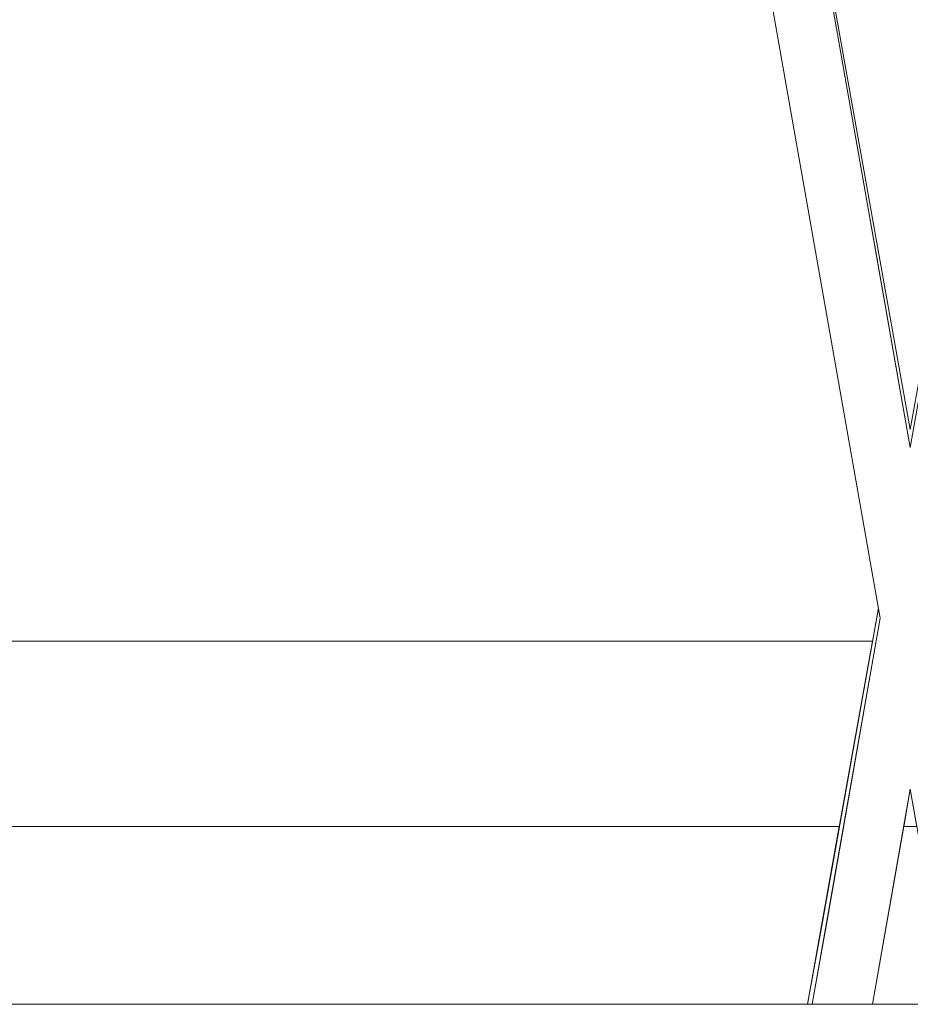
# Model space of a CAD drawing. Header units: millimetres. Extents: x -30280 to 309309, y -17460 to 4378.
# Tile 546 of 656: x 151189 to 151429, y -14920 to -14654. Entities that reach past the tile are written whole.
import ezdxf

# ---------------------------------------------------------------- set-up
doc = ezdxf.new("R2010")
doc.units = ezdxf.units.MM
doc.header["$MEASUREMENT"] = 0
doc.linetypes.add('Wipeout_Contour', pattern=[1000, 0, -1000])
doc.layers.add('P1_PLANTA PRIMERA_4_12_FAÇ_Façana', color=7, linetype='Continuous')
doc.layers.add('P1_PLANTA PRIMERA_4_Nuevo_09_EI_Mobiliari general', color=7, linetype='Continuous')
for name, color, linetype, lineweight in [('P1_PLANTA PRIMERA_4_12_FAÇ_Façana_Pluma_Nº__1', 7, 'Continuous', 5), ('P1_PLANTA PRIMERA_4_12_FAÇ_Façana_Pluma_Nº__47', 7, 'Continuous', 20), ('P1_PLANTA PRIMERA_4_Nuevo_09_EI_Mobiliari general_Pluma_Nº__1', 7, 'Continuous', 5), ('P1_PLANTA PRIMERA_4_Nuevo_14_PAV_Soft Light Grey 0554_Pluma_Nº__29', 7, 'Continuous', 20)]:
    doc.layers.add(name, color=color, linetype=linetype, lineweight=lineweight)

msp = doc.modelspace()

# ---------------------------------------------------------------- wipeouts: each hides what was drawn before it
at = {"color": 254, "linetype": 'Wipeout_Contour', "lineweight": 0, "ltscale": 4556497.205425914}
msp.add_wipeout([(151882.62, -14022.05), (150782.62, -14022.05), (150782.62, -14023.89), (150890.29, -14023.89), (150903.86, -14450), (150903.93, -14505.56), (150882.33, -14505.56), (150886.26, -14527.86), (150886.9, -14530.19), (150928.93, -14764.93), (150970.96, -14530.19), (150971.59, -14527.86), (150975.53, -14505.56), (150953.93, -14505.56), (150953.93, -14450), (150967.57, -14023.89), (151390.29, -14023.89), (151403.86, -14450), (151403.93, -14505.56), (151382.33, -14505.56), (151386.26, -14527.86), (151386.9, -14530.19), (151428.93, -14764.93), (151470.96, -14530.19), (151471.59, -14527.86), (151475.53, -14505.56), (151453.93, -14505.56), (151453.93, -14450), (151467.57, -14023.89), (151882.62, -14023.89)], dxfattribs=at).dxf.layer = 'P1_PLANTA PRIMERA_4_12_FAÇ_Façana'
at = {"color": 254, "linetype": 'Wipeout_Contour', "lineweight": 0, "ltscale": 607644.132822}
msp.add_wipeout([(151409.75, -14872.05), (150948.11, -14872.05), (150956.7, -14920.05), (151401.16, -14920.05)], dxfattribs=at).dxf.layer = 'P1_PLANTA PRIMERA_4_12_FAÇ_Façana'
at = {"color": 254, "linetype": 'Wipeout_Contour', "lineweight": 0, "ltscale": 608639.31466}
msp.add_wipeout([(151418.69, -14920.05), (151439.17, -14920.05), (151430.71, -14872.05), (151427.15, -14872.05)], dxfattribs=at).dxf.layer = 'P1_PLANTA PRIMERA_4_12_FAÇ_Façana'

# ---------------------------------------------------------------- next in the draw order: wipeouts: each hides what was drawn before it
at = {"color": 254, "linetype": 'Wipeout_Contour', "lineweight": 0, "ltscale": 607624.945926}
msp.add_wipeout([(151418.7, -14822.05), (150939.16, -14822.05), (150948.11, -14872.05), (151409.75, -14872.05)], dxfattribs=at).dxf.layer = 'P1_PLANTA PRIMERA_4_12_FAÇ_Façana'
at = {"color": 254, "linetype": 'Wipeout_Contour', "lineweight": 0, "ltscale": 456471.500616}
msp.add_wipeout([(151427.15, -14872.05), (151430.71, -14872.05), (151428.93, -14861.97)], dxfattribs=at).dxf.layer = 'P1_PLANTA PRIMERA_4_12_FAÇ_Façana'

# ---------------------------------------------------------------- next in the draw order: wipeouts: each hides what was drawn before it
at = {"color": 254, "linetype": 'Wipeout_Contour', "lineweight": 0, "ltscale": 3493235.547410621}
msp.add_wipeout([(150937.55, -14813.08), (150939.16, -14822.05), (151418.7, -14822.05), (151420.31, -14813.08), (151370.49, -14530.51), (151369.17, -14527.56), (151367.51, -14525.23), (151365.39, -14523.15), (151362.94, -14521.46), (151360.22, -14520.22), (151357.33, -14519.47), (151354.35, -14519.22), (151185.44, -14519.66), (151178.93, -14519.68), (151172.42, -14519.7), (151003.5, -14519.2), (151000.52, -14519.47), (150997.63, -14520.22), (150994.92, -14521.46), (150992.47, -14523.15), (150990.35, -14525.23), (150988.69, -14527.56), (150987.48, -14530.11)], dxfattribs=at).dxf.layer = 'P1_PLANTA PRIMERA_4_12_FAÇ_Façana'

# ---------------------------------------------------------------- next in the draw order: wipeouts: each hides what was drawn before it
at = {"color": 254, "linetype": 'Wipeout_Contour', "lineweight": 0, "ltscale": 760576.817231}
msp.add_wipeout([(151386.73, -14530.5), (151409.4, -14659.08), (151428.93, -14768.14), (151428.93, -14765.86), (151386.78, -14530.46)], dxfattribs=at).dxf.layer = 'P1_PLANTA PRIMERA_4_Nuevo_09_EI_Mobiliari general'

# ---------------------------------------------------------------- next in the draw order: wipeouts: each hides what was drawn before it
at = {"color": 254, "linetype": 'Wipeout_Contour', "lineweight": 0, "ltscale": 456411.802339}
msp.add_wipeout([(151409.4, -14659.08), (151428.93, -14769.82), (151428.93, -14768.14)], dxfattribs=at).dxf.layer = 'P1_PLANTA PRIMERA_4_Nuevo_09_EI_Mobiliari general'

# ---------------------------------------------------------------- next in the draw order: wipeouts: each hides what was drawn before it
at = {"color": 254, "linetype": 'Wipeout_Contour', "lineweight": 0, "ltscale": 608434.04779}
msp.add_wipeout([(151428.93, -14807.9), (151373.71, -14494.73), (151372.34, -14494.97), (151428.93, -14815.9)], dxfattribs=at).dxf.layer = 'P1_PLANTA PRIMERA_4_Nuevo_09_EI_Mobiliari general'

# ---------------------------------------------------------------- next in the draw order: wipeouts: each hides what was drawn before it
at = {"color": 254, "linetype": 'Wipeout_Contour', "lineweight": 0, "ltscale": 608664.371079}
msp.add_wipeout([(151428.93, -14815.9), (151428.93, -14823.9), (151445.88, -14920.05), (151447.29, -14920.05)], dxfattribs=at).dxf.layer = 'P1_PLANTA PRIMERA_4_Nuevo_09_EI_Mobiliari general'

# ---------------------------------------------------------------- next in the draw order: wipeouts: each hides what was drawn before it
at = {"color": 254, "linetype": 'Wipeout_Contour', "lineweight": 0, "ltscale": 608430.772156}
msp.add_wipeout([(151428.93, -14815.9), (151372.34, -14494.97), (151370.97, -14495.22), (151427.52, -14815.9)], dxfattribs=at).dxf.layer = 'P1_PLANTA PRIMERA_4_Nuevo_09_EI_Mobiliari general'
at = {"color": 254, "linetype": 'Wipeout_Contour', "lineweight": 0, "ltscale": 608661.974543}
msp.add_wipeout([(151428.93, -14831.65), (151428.93, -14838.93), (151443.23, -14920.05), (151444.52, -14920.05)], dxfattribs=at).dxf.layer = 'P1_PLANTA PRIMERA_4_Nuevo_09_EI_Mobiliari general'

# ---------------------------------------------------------------- next in the draw order: wipeouts: each hides what was drawn before it
at = {"color": 254, "linetype": 'Wipeout_Contour', "lineweight": 0, "ltscale": 608425.369934}
msp.add_wipeout([(151427.52, -14815.9), (151370.97, -14495.22), (151369.65, -14495.45), (151426.15, -14815.9)], dxfattribs=at).dxf.layer = 'P1_PLANTA PRIMERA_4_Nuevo_09_EI_Mobiliari general'
at = {"color": 254, "linetype": 'Wipeout_Contour', "lineweight": 0, "ltscale": 608659.932717}
msp.add_wipeout([(151428.93, -14851.19), (151441.07, -14920.05), (151442.07, -14920.05), (151428.93, -14845.51)], dxfattribs=at).dxf.layer = 'P1_PLANTA PRIMERA_4_Nuevo_09_EI_Mobiliari general'

# ---------------------------------------------------------------- next in the draw order: wipeouts: each hides what was drawn before it
at = {"color": 254, "linetype": 'Wipeout_Contour', "lineweight": 0, "ltscale": 608420.215171}
msp.add_wipeout([(151369.65, -14495.45), (151368.4, -14495.67), (151424.87, -14815.9), (151426.15, -14815.9)], dxfattribs=at).dxf.layer = 'P1_PLANTA PRIMERA_4_Nuevo_09_EI_Mobiliari general'
at = {"color": 254, "linetype": 'Wipeout_Contour', "lineweight": 0, "ltscale": 456485.241218}
msp.add_wipeout([(151428.93, -14851.19), (151428.93, -14855.79), (151440.26, -14920.05)], dxfattribs=at).dxf.layer = 'P1_PLANTA PRIMERA_4_Nuevo_09_EI_Mobiliari general'

# ---------------------------------------------------------------- next in the draw order: wipeouts: each hides what was drawn before it
at = {"color": 254, "linetype": 'Wipeout_Contour', "lineweight": 0, "ltscale": 608415.464503}
msp.add_wipeout([(151368.4, -14495.67), (151367.28, -14495.87), (151423.71, -14815.9), (151424.87, -14815.9)], dxfattribs=at).dxf.layer = 'P1_PLANTA PRIMERA_4_Nuevo_09_EI_Mobiliari general'
at = {"color": 254, "linetype": 'Wipeout_Contour', "lineweight": 0, "ltscale": 456485.593213}
msp.add_wipeout([(151428.93, -14859.19), (151428.93, -14861.27), (151439.29, -14920.05)], dxfattribs=at).dxf.layer = 'P1_PLANTA PRIMERA_4_Nuevo_09_EI_Mobiliari general'

# ---------------------------------------------------------------- next in the draw order: wipeouts: each hides what was drawn before it
at = {"color": 254, "linetype": 'Wipeout_Contour', "lineweight": 0, "ltscale": 456351.979109}
msp.add_wipeout([(151367.28, -14495.87), (151422.71, -14815.9), (151423.71, -14815.9)], dxfattribs=at).dxf.layer = 'P1_PLANTA PRIMERA_4_Nuevo_09_EI_Mobiliari general'

# ---------------------------------------------------------------- next in the draw order: wipeouts: each hides what was drawn before it
at = {"color": 254, "linetype": 'Wipeout_Contour', "lineweight": 0, "ltscale": 456347.042075}
msp.add_wipeout([(151421.89, -14815.9), (151365.52, -14496.18), (151421.3, -14815.9)], dxfattribs=at).dxf.layer = 'P1_PLANTA PRIMERA_4_Nuevo_09_EI_Mobiliari general'

# ---------------------------------------------------------------- next in the draw order: wipeouts: each hides what was drawn before it
at = {"color": 254, "linetype": 'Wipeout_Contour', "lineweight": 0, "ltscale": 456367.279178}
msp.add_wipeout([(151428.93, -14770.52), (151380.1, -14493.61), (151428.93, -14772.6)], dxfattribs=at).dxf.layer = 'P1_PLANTA PRIMERA_4_Nuevo_09_EI_Mobiliari general'
at = {"color": 254, "linetype": 'Wipeout_Contour', "lineweight": 0, "ltscale": 456420.417731}
msp.add_wipeout([(151420.31, -14813.08), (151401.16, -14920.05), (151420.39, -14813.55)], dxfattribs=at).dxf.layer = 'P1_PLANTA PRIMERA_4_Nuevo_09_EI_Mobiliari general'

# ---------------------------------------------------------------- next in the draw order: wipeouts: each hides what was drawn before it
at = {"color": 254, "linetype": 'Wipeout_Contour', "lineweight": 0, "ltscale": 456367.462231}
msp.add_wipeout([(151379.75, -14493.67), (151428.93, -14776), (151428.93, -14772.6)], dxfattribs=at).dxf.layer = 'P1_PLANTA PRIMERA_4_Nuevo_09_EI_Mobiliari general'
at = {"color": 254, "linetype": 'Wipeout_Contour', "lineweight": 0, "ltscale": 456421.031823}
msp.add_wipeout([(151401.32, -14920.05), (151420.59, -14814.69), (151420.39, -14813.55)], dxfattribs=at).dxf.layer = 'P1_PLANTA PRIMERA_4_Nuevo_09_EI_Mobiliari general'

# ---------------------------------------------------------------- next in the draw order: wipeouts: each hides what was drawn before it
at = {"color": 254, "linetype": 'Wipeout_Contour', "lineweight": 0, "ltscale": 456367.670827}
msp.add_wipeout([(151428.93, -14776), (151379.16, -14493.77), (151428.93, -14780.6)], dxfattribs=at).dxf.layer = 'P1_PLANTA PRIMERA_4_Nuevo_09_EI_Mobiliari general'
at = {"color": 254, "linetype": 'Wipeout_Contour', "lineweight": 0, "ltscale": 608560.193737}
msp.add_wipeout([(151420.59, -14814.69), (151401.73, -14920.05), (151407.12, -14893.52), (151420.81, -14815.9)], dxfattribs=at).dxf.layer = 'P1_PLANTA PRIMERA_4_Nuevo_09_EI_Mobiliari general'

# ---------------------------------------------------------------- next in the draw order: wipeouts: each hides what was drawn before it
at = {"color": 254, "linetype": 'Wipeout_Contour', "lineweight": 0, "ltscale": 608438.042618}
msp.add_wipeout([(151377.41, -14494.08), (151428.93, -14786.28), (151428.93, -14780.6), (151378.38, -14493.91)], dxfattribs=at).dxf.layer = 'P1_PLANTA PRIMERA_4_Nuevo_09_EI_Mobiliari general'
at = {"color": 254, "linetype": 'Wipeout_Contour', "lineweight": 0, "ltscale": 608588.995655}
msp.add_wipeout([(151409.15, -14920.05), (151410.56, -14920.05), (151428.93, -14815.9), (151427.52, -14815.9)], dxfattribs=at).dxf.layer = 'P1_PLANTA PRIMERA_4_Nuevo_09_EI_Mobiliari general'

# ---------------------------------------------------------------- next in the draw order: wipeouts: each hides what was drawn before it
at = {"color": 254, "linetype": 'Wipeout_Contour', "lineweight": 0, "ltscale": 608437.179803}
msp.add_wipeout([(151428.93, -14786.28), (151377.41, -14494.08), (151376.28, -14494.28), (151428.93, -14792.86)], dxfattribs=at).dxf.layer = 'P1_PLANTA PRIMERA_4_Nuevo_09_EI_Mobiliari general'
at = {"color": 254, "linetype": 'Wipeout_Contour', "lineweight": 0, "ltscale": 608593.917475}
msp.add_wipeout([(151428.93, -14815.9), (151410.56, -14920.05), (151411.97, -14920.05), (151428.93, -14823.9)], dxfattribs=at).dxf.layer = 'P1_PLANTA PRIMERA_4_Nuevo_09_EI_Mobiliari general'

# ---------------------------------------------------------------- next in the draw order: wipeouts: each hides what was drawn before it
at = {"color": 254, "linetype": 'Wipeout_Contour', "lineweight": 0, "ltscale": 608436.206174}
msp.add_wipeout([(151428.93, -14792.86), (151376.28, -14494.28), (151375.04, -14494.5), (151428.93, -14800.14)], dxfattribs=at).dxf.layer = 'P1_PLANTA PRIMERA_4_Nuevo_09_EI_Mobiliari general'
at = {"color": 254, "linetype": 'Wipeout_Contour', "lineweight": 0, "ltscale": 608598.214116}
msp.add_wipeout([(151428.93, -14823.9), (151411.97, -14920.05), (151413.34, -14920.05), (151428.93, -14831.65)], dxfattribs=at).dxf.layer = 'P1_PLANTA PRIMERA_4_Nuevo_09_EI_Mobiliari general'

# ---------------------------------------------------------------- next in the draw order: wipeouts: each hides what was drawn before it
at = {"color": 254, "linetype": 'Wipeout_Contour', "lineweight": 0, "ltscale": 608435.151452}
msp.add_wipeout([(151375.04, -14494.5), (151373.71, -14494.73), (151428.93, -14807.9), (151428.93, -14800.14)], dxfattribs=at).dxf.layer = 'P1_PLANTA PRIMERA_4_Nuevo_09_EI_Mobiliari general'
at = {"color": 254, "linetype": 'Wipeout_Contour', "lineweight": 0, "ltscale": 608602.316525}
msp.add_wipeout([(151428.93, -14831.65), (151413.34, -14920.05), (151414.63, -14920.05), (151428.93, -14838.93)], dxfattribs=at).dxf.layer = 'P1_PLANTA PRIMERA_4_Nuevo_09_EI_Mobiliari general'

# ---------------------------------------------------------------- next in the draw order: wipeouts: each hides what was drawn before it
at = {"color": 254, "linetype": 'Wipeout_Contour', "lineweight": 0, "ltscale": 608634.870473}
msp.add_wipeout([(151477.76, -14493.61), (151428.93, -14770.52), (151428.93, -14772.6), (151478.11, -14493.67)], dxfattribs=at).dxf.layer = 'P1_PLANTA PRIMERA_4_Nuevo_09_EI_Mobiliari general'
at = {"color": 254, "linetype": 'Wipeout_Contour', "lineweight": 0, "ltscale": 608606.100445}
msp.add_wipeout([(151428.93, -14838.93), (151414.63, -14920.05), (151415.79, -14920.05), (151428.93, -14845.51)], dxfattribs=at).dxf.layer = 'P1_PLANTA PRIMERA_4_Nuevo_09_EI_Mobiliari general'

# ---------------------------------------------------------------- next in the draw order: wipeouts: each hides what was drawn before it
at = {"color": 254, "linetype": 'Wipeout_Contour', "lineweight": 0, "ltscale": 608638.518433}
msp.add_wipeout([(151478.69, -14493.77), (151428.93, -14776), (151428.93, -14780.6), (151479.48, -14493.91)], dxfattribs=at).dxf.layer = 'P1_PLANTA PRIMERA_4_Nuevo_09_EI_Mobiliari general'
at = {"color": 254, "linetype": 'Wipeout_Contour', "lineweight": 0, "ltscale": 608609.451462}
msp.add_wipeout([(151428.93, -14845.51), (151415.79, -14920.05), (151416.79, -14920.05), (151428.93, -14851.19)], dxfattribs=at).dxf.layer = 'P1_PLANTA PRIMERA_4_Nuevo_09_EI_Mobiliari general'

# ---------------------------------------------------------------- next in the draw order: wipeouts: each hides what was drawn before it
at = {"color": 254, "linetype": 'Wipeout_Contour', "lineweight": 0, "ltscale": 608644.615911}
msp.add_wipeout([(151480.45, -14494.08), (151428.93, -14786.28), (151428.93, -14792.86), (151481.58, -14494.28)], dxfattribs=at).dxf.layer = 'P1_PLANTA PRIMERA_4_Nuevo_09_EI_Mobiliari general'
at = {"color": 254, "linetype": 'Wipeout_Contour', "lineweight": 0, "ltscale": 456460.885968}
msp.add_wipeout([(151428.93, -14851.19), (151416.79, -14920.05), (151428.93, -14855.79)], dxfattribs=at).dxf.layer = 'P1_PLANTA PRIMERA_4_Nuevo_09_EI_Mobiliari general'

# ---------------------------------------------------------------- next in the draw order: linework, layer by layer
at = {"layer": 'P1_PLANTA PRIMERA_4_Nuevo_09_EI_Mobiliari general_Pluma_Nº__1', "color": 7, "linetype": 'Continuous', "lineweight": 5}
for p, q in [((151428.93, -14769.82), (151380.22, -14493.58)), ((151428.93, -14769.82), (151477.64, -14493.58)), ((151428.93, -14764.93), (151386.9, -14530.19)), ((151428.93, -14764.93), (151470.96, -14530.19))]:
    msp.add_line(p, q, dxfattribs=at)

# ---------------------------------------------------------------- next in the draw order: wipeouts: each hides what was drawn before it
at = {"color": 254, "linetype": 'Wipeout_Contour', "lineweight": 0, "ltscale": 456462.473918}
msp.add_wipeout([(151428.93, -14855.79), (151417.6, -14920.05), (151428.93, -14859.19)], dxfattribs=at).dxf.layer = 'P1_PLANTA PRIMERA_4_Nuevo_09_EI_Mobiliari general'

# ---------------------------------------------------------------- next in the draw order: wipeouts: each hides what was drawn before it
at = {"color": 254, "linetype": 'Wipeout_Contour', "lineweight": 0, "ltscale": 456463.602024}
msp.add_wipeout([(151428.93, -14859.19), (151418.2, -14920.05), (151428.93, -14861.27)], dxfattribs=at).dxf.layer = 'P1_PLANTA PRIMERA_4_Nuevo_09_EI_Mobiliari general'

# ---------------------------------------------------------------- next in the draw order: linework, layer by layer
at = {"layer": 'P1_PLANTA PRIMERA_4_Nuevo_09_EI_Mobiliari general_Pluma_Nº__1', "color": 7, "linetype": 'Continuous', "lineweight": 5}
msp.add_line((151439.17, -14920.05), (151428.93, -14861.97), dxfattribs=at)

# ---------------------------------------------------------------- next in the draw order: wipeouts: each hides what was drawn before it
at = {"color": 254, "linetype": 'Wipeout_Contour', "lineweight": 0, "ltscale": 456423.854457}
msp.add_wipeout([(151420.93, -14815.9), (151402.56, -14920.05), (151421.3, -14815.9)], dxfattribs=at).dxf.layer = 'P1_PLANTA PRIMERA_4_Nuevo_09_EI_Mobiliari general'

# ---------------------------------------------------------------- next in the draw order: wipeouts: each hides what was drawn before it
at = {"color": 254, "linetype": 'Wipeout_Contour', "lineweight": 0, "ltscale": 456427.201649}
msp.add_wipeout([(151421.89, -14815.9), (151403.53, -14920.05), (151422.71, -14815.9)], dxfattribs=at).dxf.layer = 'P1_PLANTA PRIMERA_4_Nuevo_09_EI_Mobiliari general'

# ---------------------------------------------------------------- next in the draw order: wipeouts: each hides what was drawn before it
at = {"color": 254, "linetype": 'Wipeout_Contour', "lineweight": 0, "ltscale": 608569.023892}
msp.add_wipeout([(151404.34, -14920.05), (151405.34, -14920.05), (151423.71, -14815.9), (151422.71, -14815.9)], dxfattribs=at).dxf.layer = 'P1_PLANTA PRIMERA_4_Nuevo_09_EI_Mobiliari general'

# ---------------------------------------------------------------- next in the draw order: wipeouts: each hides what was drawn before it
at = {"color": 254, "linetype": 'Wipeout_Contour', "lineweight": 0, "ltscale": 608573.325576}
msp.add_wipeout([(151423.71, -14815.9), (151405.34, -14920.05), (151406.5, -14920.05), (151424.87, -14815.9)], dxfattribs=at).dxf.layer = 'P1_PLANTA PRIMERA_4_Nuevo_09_EI_Mobiliari general'

# ---------------------------------------------------------------- next in the draw order: wipeouts: each hides what was drawn before it
at = {"color": 254, "linetype": 'Wipeout_Contour', "lineweight": 0, "ltscale": 608578.188705}
msp.add_wipeout([(151424.87, -14815.9), (151406.5, -14920.05), (151407.79, -14920.05), (151426.15, -14815.9)], dxfattribs=at).dxf.layer = 'P1_PLANTA PRIMERA_4_Nuevo_09_EI_Mobiliari general'

# ---------------------------------------------------------------- next in the draw order: wipeouts: each hides what was drawn before it
at = {"color": 254, "linetype": 'Wipeout_Contour', "lineweight": 0, "ltscale": 608583.465498}
msp.add_wipeout([(151426.15, -14815.9), (151407.79, -14920.05), (151409.15, -14920.05), (151427.52, -14815.9)], dxfattribs=at).dxf.layer = 'P1_PLANTA PRIMERA_4_Nuevo_09_EI_Mobiliari general'

# ---------------------------------------------------------------- next in the draw order: linework, layer by layer
at = {"layer": 'P1_PLANTA PRIMERA_4_12_FAÇ_Façana_Pluma_Nº__1', "color": 7, "linetype": 'Continuous', "lineweight": 5}
msp.add_line((151418.7, -14822.05), (150939.16, -14822.05), dxfattribs=at)
at = {"layer": 'P1_PLANTA PRIMERA_4_12_FAÇ_Façana_Pluma_Nº__47', "color": 7, "linetype": 'Continuous', "lineweight": 20}
for p, q in [((151409.75, -14872.05), (150948.11, -14872.05)), ((151430.71, -14872.05), (151427.15, -14872.05))]:
    msp.add_line(p, q, dxfattribs=at)
at = {"layer": 'P1_PLANTA PRIMERA_4_Nuevo_09_EI_Mobiliari general_Pluma_Nº__1', "color": 7, "linetype": 'Continuous', "lineweight": 5}
for p, q in [((151420.81, -14815.9), (151364.46, -14496.36)), ((151401.16, -14920.05), (151420.31, -14813.08)), ((151402.44, -14920.05), (151420.81, -14815.9)), ((151418.69, -14920.05), (151428.93, -14861.97))]:
    msp.add_line(p, q, dxfattribs=at)
at = {"layer": 'P1_PLANTA PRIMERA_4_Nuevo_14_PAV_Soft Light Grey 0554_Pluma_Nº__29', "color": 7, "linetype": 'Continuous', "lineweight": 20}
msp.add_line((151941.36, -14920.05), (146255.12, -14920.05), dxfattribs=at)

doc.saveas('drawing.dxf')
